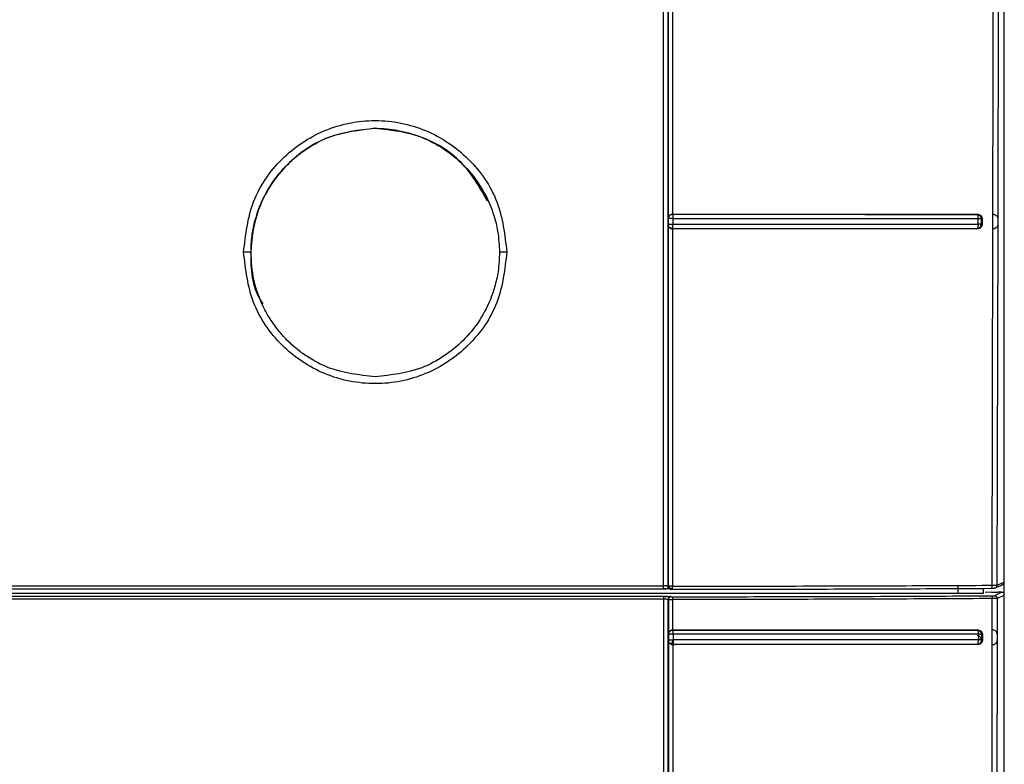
# Model space of a CAD drawing. Header units: inches. Extents: x 170 to 312, y 215 to 248.
# Tile 379 of 656: x 255.9621 to 256.0504, y 242.3039 to 242.3708. Entities that reach past the tile are written whole.
import ezdxf

# ---------------------------------------------------------------- set-up
doc = ezdxf.new("R2010")
doc.units = ezdxf.units.IN
doc.header["$LTSCALE"] = 0.25
doc.header["$MEASUREMENT"] = 0
doc.layers.add('MOTOR RH', color=7, linetype='Continuous')

msp = doc.modelspace()

# ---------------------------------------------------------------- linework, layer by layer
at = {"layer": 'MOTOR RH'}
for p, q in [((256.0494282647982, 242.3656480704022), (256.0494887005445, 242.3904862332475)), ((256.0499325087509, 242.3904414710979), (256.0498444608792, 242.3529532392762)), ((256.0504163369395, 242.3203030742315), (256.0504163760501, 242.3879141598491)), ((256.0202372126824, 242.3840397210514), (256.0202353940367, 242.3199325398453)), ((256.0202562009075, 242.3840209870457), (256.0202606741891, 242.3529522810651)), ((256.0206531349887, 242.3840670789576), (256.0206522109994, 242.3533327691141)), ((256.0504389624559, 242.3695190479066), (256.0504163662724, 242.3697484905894)), ((256.0504389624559, 241.9416975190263), (256.0504389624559, 242.3695190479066)), ((256.0494006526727, 242.3533277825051), (256.0494282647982, 242.3656480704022)), ((256.0206522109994, 242.3533327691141), (256.0206714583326, 242.353322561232)), ((256.0480273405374, 242.3533282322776), (256.0479669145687, 242.3533175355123)), ((256.0479669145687, 242.3533175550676), (256.048011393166, 242.3532856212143)), ((256.0480114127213, 242.3532857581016), (256.0480481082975, 242.3532054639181)), ((256.0493977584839, 242.3520155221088), (256.0494006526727, 242.3533277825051)), ((256.0494006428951, 242.3533277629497), (256.0494354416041, 242.3533269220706)), ((256.0494354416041, 242.3533269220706), (256.0494794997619, 242.3533256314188)), ((256.0202606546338, 242.3524002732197), (256.02025434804, 242.3199234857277)), ((256.0202832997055, 242.3524247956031), (256.0202606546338, 242.3524002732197)), ((256.0202606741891, 242.3529522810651), (256.0202833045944, 242.352928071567)), ((256.0202778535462, 242.3524248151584), (256.0203119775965, 242.3524327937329)), ((256.0202833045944, 242.352928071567), (256.0202832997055, 242.3524247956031)), ((256.0203119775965, 242.3524327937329), (256.0204003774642, 242.3524403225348)), ((256.0206758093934, 242.3529529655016), (256.020675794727, 242.3524468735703)), ((256.0480840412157, 242.3524417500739), (256.048084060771, 242.3529480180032)), ((256.0483515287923, 242.3529282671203), (256.048351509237, 242.3524241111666)), ((256.048351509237, 242.3524241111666), (256.048439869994, 242.3524062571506)), ((256.0484398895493, 242.3529442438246), (256.0483515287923, 242.3529282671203)), ((256.0484398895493, 242.3529442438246), (256.048439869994, 242.3524062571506)), ((256.0498432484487, 242.3523872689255), (256.049779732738, 242.3200073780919)), ((256.0498444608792, 242.3529532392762), (256.0498432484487, 242.3523872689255)), ((256.0206521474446, 242.3520205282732), (256.0206513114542, 242.3199346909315)), ((256.0206714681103, 242.3520296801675), (256.0206521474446, 242.3520205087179)), ((256.0480146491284, 242.3520622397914), (256.0479682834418, 242.3520256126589)), ((256.048018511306, 242.3520159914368), (256.0479682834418, 242.3520256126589)), ((256.0480528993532, 242.3521543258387), (256.0480146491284, 242.3520622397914)), ((256.0493346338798, 242.3200140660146), (256.0493977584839, 242.3520155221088)), ((256.0494326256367, 242.3520146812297), (256.0493977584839, 242.3520155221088)), ((255.9540815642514, 242.3196805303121), (256.0198422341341, 242.3196805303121)), ((255.9540906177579, 242.3199509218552), (256.0198421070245, 242.3199530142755)), ((256.02025434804, 242.3199234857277), (256.0202353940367, 242.3199325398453)), ((256.0462799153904, 242.3199996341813), (256.0462799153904, 242.3192800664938)), ((256.0484390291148, 242.3200091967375), (256.0493346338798, 242.3200140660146)), ((256.0485360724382, 242.3197357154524), (256.0485360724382, 242.3192800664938)), ((256.0496276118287, 242.3197691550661), (256.0502649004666, 242.320065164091)), ((256.0504163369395, 242.3203030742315), (256.049779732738, 242.3200073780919)), ((256.0485360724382, 242.3192800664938), (255.9539512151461, 242.3192800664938)), ((256.0198750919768, 242.319006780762), (255.9552076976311, 242.319006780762)), ((256.0198750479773, 242.3187573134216), (255.9552087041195, 242.3187574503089)), ((256.0202685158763, 242.3187337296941), (256.0202877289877, 242.3187241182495)), ((256.0202877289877, 242.3187241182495), (256.0202877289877, 242.3156190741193)), ((256.0205335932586, 242.3189955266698), (256.0205469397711, 242.3189862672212)), ((256.0206871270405, 242.3159991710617), (256.0206848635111, 242.3187344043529)), ((256.0493011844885, 242.3193842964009), (256.0487329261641, 242.3193671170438)), ((256.0493593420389, 242.31599921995), (256.0493634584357, 242.3188187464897)), ((256.0495465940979, 242.3190751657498), (256.0496546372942, 242.3191291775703)), ((256.0496546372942, 242.3191291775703), (256.0501765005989, 242.3193900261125)), ((256.0498088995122, 242.3188127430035), (256.0498032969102, 242.3156254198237)), ((256.0498088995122, 242.3188127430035), (256.0504389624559, 242.3191276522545)), ((256.0501765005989, 242.3193900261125), (256.0498694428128, 242.3193900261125)), ((256.0202877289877, 242.3156190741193), (256.0203107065, 242.3155960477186)), ((256.0203107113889, 242.3155960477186), (256.0203106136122, 242.3150893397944)), ((256.0203107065, 242.3155960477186), (256.0203304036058, 242.315717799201)), ((256.0206871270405, 242.3159992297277), (256.0207042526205, 242.3159888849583)), ((256.0206871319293, 242.3159992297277), (256.0209114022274, 242.3159992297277)), ((256.0207078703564, 242.3156144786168), (256.0207078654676, 242.3151083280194)), ((256.0480571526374, 242.3159992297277), (256.0479991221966, 242.3159883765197)), ((256.0481150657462, 242.3156130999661), (256.0481150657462, 242.3151079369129)), ((256.0484701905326, 242.3156147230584), (256.0483821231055, 242.3155982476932)), ((256.0483821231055, 242.3155982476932), (256.0483821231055, 242.3150931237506)), ((256.0484701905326, 242.3156147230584), (256.0484701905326, 242.3150767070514)), ((256.0493570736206, 242.3146868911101), (256.0493593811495, 242.31599921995)), ((256.0493943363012, 242.3159985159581), (256.0493593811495, 242.31599921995)), ((256.0494327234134, 242.315997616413), (256.0493943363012, 242.3159985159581)), ((256.0498032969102, 242.3156254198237), (256.0498024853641, 242.3150594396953)), ((256.0203106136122, 242.3150893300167), (256.0202877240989, 242.3150679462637)), ((256.0202904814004, 242.3150679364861), (256.0203111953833, 242.2754615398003)), ((256.0207042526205, 242.3146958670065), (256.0205823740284, 242.3147154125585)), ((256.0206900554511, 242.3146869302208), (256.0206848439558, 242.2758417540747)), ((256.0207042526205, 242.3146958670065), (256.0206900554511, 242.3146868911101)), ((256.0206900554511, 242.3146868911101), (256.0209114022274, 242.3146868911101)), ((256.0480500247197, 242.3146868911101), (256.0479996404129, 242.3146964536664)), ((256.0484704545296, 242.3150767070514), (256.0483823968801, 242.3150931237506)), ((256.0492982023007, 242.2758417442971), (256.0493570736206, 242.3146868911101)), ((256.0493570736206, 242.3146868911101), (256.0493908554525, 242.3146865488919)), ((256.0498024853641, 242.3150594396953), (256.0497430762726, 242.2754680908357))]:
    msp.add_line(p, q, dxfattribs=at)
at = {"layer": 'MOTOR RH', "flags": 128}
msp.add_lwpolyline([(256.0198421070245, 242.3199530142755), (256.0198423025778, 242.3279768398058), (256.0198425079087, 242.3359996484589), (256.0198427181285, 242.3440213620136), (256.0198429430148, 242.3520419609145), (256.0198431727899, 242.360061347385), (256.0198434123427, 242.3680795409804), (256.0198436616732, 242.376096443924), (256.0198439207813, 242.3841120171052)], dxfattribs=at)
at = {"layer": 'MOTOR RH'}
for points, knots in [([(255.9821633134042, 242.3499286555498), (255.9823406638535, 242.3514732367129), (255.9826953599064, 242.3545623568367), (255.9854235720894, 242.3584932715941), (255.9893270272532, 242.3611245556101), (255.9939746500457, 242.3620491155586), (255.9986221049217, 242.3611243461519), (256.0025261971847, 242.3584938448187), (256.0052534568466, 242.3545622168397), (256.005608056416, 242.3514731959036), (256.0057853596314, 242.3499286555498)], [0, 0, 0, 0, 0.1250065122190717, 0.2500096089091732, 0.3750011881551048, 0.4999956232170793, 0.6249900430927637, 0.7499921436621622, 0.8749936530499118, 0.9999999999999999, 0.9999999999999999, 0.9999999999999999, 0.9999999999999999]), ([(255.9939752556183, 242.3610429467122), (255.9925147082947, 242.3608749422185), (255.9895936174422, 242.3605389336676), (255.9858891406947, 242.35796433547), (255.9833752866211, 242.3542583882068), (255.9826267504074, 242.3499434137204), (255.9829150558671, 242.3467021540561), (255.9838169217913, 242.3453950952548), (255.9838933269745, 242.3452843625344)], [0, 0, 0, 0, 0.1963649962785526, 0.3927294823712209, 0.5890941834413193, 0.7854597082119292, 0.9818243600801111, 1, 1, 1, 1]), ([(255.9828197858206, 242.3498894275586), (255.9828387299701, 242.3503865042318), (255.9828732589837, 242.3512925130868), (255.9831122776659, 242.3524989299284), (255.9833830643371, 242.3534222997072), (255.9838512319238, 242.3546609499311), (255.984661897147, 242.3561584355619), (255.9860877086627, 242.3578793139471), (255.9878009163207, 242.3592636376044), (255.9903964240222, 242.3606603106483), (255.9925590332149, 242.3608919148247), (255.9939749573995, 242.3610435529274)], [0, 0, 0, 0, 0.08532871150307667, 0.1555264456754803, 0.2105822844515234, 0.2504881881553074, 0.3828740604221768, 0.5007020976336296, 0.6318578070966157, 0.7589664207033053, 1, 1, 1, 1]), ([(255.9939749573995, 242.3610435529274), (255.9943197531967, 242.3610343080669), (255.9950152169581, 242.3610156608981), (255.9960580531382, 242.3608632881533), (255.9970994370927, 242.3606154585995), (255.9984814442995, 242.3601392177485), (256.0001499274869, 242.3592707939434), (256.0018619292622, 242.3578775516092), (256.0032874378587, 242.3561589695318), (256.0041459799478, 242.35457504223), (256.0046847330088, 242.3530824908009), (256.0050426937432, 242.3516620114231), (256.0050980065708, 242.350532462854), (256.0051294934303, 242.3498894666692)], [0, 0, 0, 0, 0.05902039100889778, 0.1190459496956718, 0.1800765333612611, 0.2421136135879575, 0.3690597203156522, 0.5000421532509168, 0.6176874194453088, 0.7499271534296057, 0.8064527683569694, 0.889823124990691, 1, 1, 1, 1]), ([(256.0040571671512, 242.3544918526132), (256.0034057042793, 242.3556487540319), (256.0020363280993, 242.3580805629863), (255.9983336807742, 242.3605293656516), (255.9954280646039, 242.3608717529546), (255.9939752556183, 242.3610429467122)], [0, 0, 0, 0, 0.3121093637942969, 0.6560544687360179, 1, 1, 1, 1]), ([(256.0206714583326, 242.353322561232), (256.0206362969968, 242.3533198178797), (256.0205721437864, 242.3533148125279), (256.0204755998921, 242.3532750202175), (256.0203991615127, 242.3532186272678), (256.020347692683, 242.3531554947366), (256.0203219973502, 242.353111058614), (256.020305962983, 242.3530760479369), (256.0202941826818, 242.3530427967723), (256.020281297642, 242.3529927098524), (256.0202792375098, 242.3529539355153), (256.0202778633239, 242.352928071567)], [0, 0, 0, 0, 0.1702629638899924, 0.3106513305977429, 0.5009898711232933, 0.6251066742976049, 0.7035271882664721, 0.7495856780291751, 0.8120352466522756, 0.8746204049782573, 1, 1, 1, 1]), ([(256.0203352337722, 242.3531715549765), (256.0203554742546, 242.3531950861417), (256.0203934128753, 242.3532391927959), (256.0204715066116, 242.3532888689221), (256.0205578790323, 242.3533237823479), (256.020620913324, 242.3533297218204), (256.0206522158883, 242.3533326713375)], [0, 0, 0, 0, 0.2828917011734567, 0.5302502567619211, 0.7667242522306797, 1, 1, 1, 1]), ([(256.0206522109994, 242.3533327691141), (256.0237438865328, 242.3533328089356), (256.0299285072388, 242.3533328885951), (256.0391159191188, 242.3533302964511), (256.0450581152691, 242.3533289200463), (256.0480273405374, 242.3533282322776)], [0, 0, 0, 0, 0.3333821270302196, 0.666901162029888, 1, 1, 1, 1]), ([(256.0206714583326, 242.353322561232), (256.0237506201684, 242.3533225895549), (256.0299166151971, 242.3533226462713), (256.0390766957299, 242.3533198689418), (256.0450059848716, 242.3533183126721), (256.0479669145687, 242.3533175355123)], [0, 0, 0, 0, 0.3330587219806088, 0.6669472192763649, 1, 1, 1, 1]), ([(256.0206714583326, 242.353322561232), (256.0206719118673, 242.3533159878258), (256.0206728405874, 242.3533025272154), (256.0206734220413, 242.3532224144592), (256.0206754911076, 242.3531289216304), (256.0206758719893, 242.3530390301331), (256.0206758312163, 242.352982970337), (256.0206758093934, 242.3529529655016)], [0, 0, 0, 0, 0.2438424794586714, 0.4993253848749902, 0.7083170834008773, 0.8438828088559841, 1, 1, 1, 1]), ([(256.0479669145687, 242.3533175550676), (256.0480168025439, 242.3533109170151), (256.0481165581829, 242.3532976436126), (256.0482432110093, 242.3532083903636), (256.0483310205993, 242.3530799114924), (256.0483446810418, 242.352978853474), (256.0483515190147, 242.3529282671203)], [0, 0, 0, 0, 0.250111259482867, 0.5001206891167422, 0.7497766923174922, 0.9999999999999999, 0.9999999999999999, 0.9999999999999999, 0.9999999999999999]), ([(256.0480273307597, 242.3533282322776), (256.0480837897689, 242.3533220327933), (256.0481922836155, 242.3533101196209), (256.048309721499, 242.3532334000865), (256.0483768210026, 242.353152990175), (256.048412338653, 242.3530868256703), (256.048435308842, 242.3530162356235), (256.0484383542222, 242.3529683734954), (256.0484398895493, 242.3529442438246)], [0, 0, 0, 0, 0.2775421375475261, 0.5333358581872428, 0.6536201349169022, 0.7748671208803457, 0.8864993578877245, 1, 1, 1, 1]), ([(256.0480481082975, 242.3532054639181), (256.0480534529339, 242.3531869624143), (256.0480640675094, 242.3531502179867), (256.0480788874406, 242.3530653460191), (256.0480820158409, 242.3529943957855), (256.048084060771, 242.3529480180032)], [0, 0, 0, 0, 0.2599404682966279, 0.5162479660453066, 1, 1, 1, 1]), ([(256.0494794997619, 242.3533256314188), (256.0495341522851, 242.353312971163), (256.0496535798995, 242.3532853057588), (256.0497225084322, 242.3532122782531), (256.049759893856, 242.3531726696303)], [0, 0, 0, 0, 0.4576204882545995, 1, 1, 1, 1]), ([(256.0202552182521, 242.3524002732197), (256.0202597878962, 242.3523622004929), (256.0202686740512, 242.3522881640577), (256.0203115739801, 242.3522192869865), (256.020332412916, 242.3521858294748)], [0, 0, 0, 0, 0.5142431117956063, 1, 1, 1, 1]), ([(256.0202552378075, 242.3529523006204), (256.0202597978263, 242.352990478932), (256.0202688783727, 242.35306650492), (256.0203131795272, 242.3531366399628), (256.0203352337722, 242.3531715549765)], [0, 0, 0, 0, 0.5021744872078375, 1, 1, 1, 1]), ([(256.020397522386, 242.3521408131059), (256.0203714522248, 242.3521710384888), (256.0203259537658, 242.3522237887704), (256.0202858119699, 242.3523231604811), (256.020280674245, 242.3523887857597), (256.0202778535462, 242.3524248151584)], [0, 0, 0, 0, 0.3770085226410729, 0.6579670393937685, 1, 1, 1, 1]), ([(256.0204003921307, 242.3529464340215), (256.0203666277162, 242.3529437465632), (256.0202989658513, 242.3529383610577), (256.020284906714, 242.3529315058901), (256.0202778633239, 242.352928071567)], [0, 0, 0, 0, 0.4990169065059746, 1, 1, 1, 1]), ([(256.0204003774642, 242.3524403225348), (256.0204337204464, 242.3524421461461), (256.020488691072, 242.3524451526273), (256.020585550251, 242.3524468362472), (256.0206443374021, 242.3524468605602), (256.020675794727, 242.3524468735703)], [0, 0, 0, 0, 0.4174939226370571, 0.6882978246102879, 1, 1, 1, 1]), ([(256.0206758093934, 242.3529529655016), (256.0206449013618, 242.3529527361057), (256.0205898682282, 242.3529523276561), (256.0204927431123, 242.3529506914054), (256.0204369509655, 242.3529481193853), (256.0204003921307, 242.3529464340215)], [0, 0, 0, 0, 0.3063527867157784, 0.5454748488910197, 1, 1, 1, 1]), ([(256.0206739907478, 242.352161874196), (256.0206744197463, 242.3522044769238), (256.0206752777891, 242.3522896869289), (256.0206756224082, 242.3523944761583), (256.020675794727, 242.3524468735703)], [0, 0, 0, 0, 0.4999733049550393, 1, 1, 1, 1]), ([(256.020675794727, 242.3524468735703), (256.0237533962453, 242.3524467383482), (256.0299254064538, 242.3524464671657), (256.039124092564, 242.3524447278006), (256.0450919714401, 242.3524427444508), (256.0480840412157, 242.3524417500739)], [0, 0, 0, 0, 0.3315192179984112, 0.6648489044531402, 1, 1, 1, 1]), ([(256.0206758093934, 242.3529529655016), (256.0237433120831, 242.3529528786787), (256.0299052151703, 242.3529527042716), (256.0391044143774, 242.3529514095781), (256.0450821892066, 242.3529491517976), (256.048084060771, 242.3529480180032)], [0, 0, 0, 0, 0.3304321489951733, 0.6637617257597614, 1, 1, 1, 1]), ([(256.0479682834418, 242.3520256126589), (256.0480190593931, 242.3520324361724), (256.0481205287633, 242.3520460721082), (256.0482390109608, 242.3521326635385), (256.0483078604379, 242.3522307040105), (256.048345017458, 242.3523270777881), (256.0483492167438, 242.3523898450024), (256.048351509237, 242.3524241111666)], [0, 0, 0, 0, 0.250881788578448, 0.5013557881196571, 0.6941827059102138, 0.8330468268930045, 1, 1, 1, 1]), ([(256.048439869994, 242.3524062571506), (256.0484381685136, 242.3523811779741), (256.0484347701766, 242.3523310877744), (256.0484020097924, 242.3522342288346), (256.0483262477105, 242.3521261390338), (256.0481873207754, 242.3520342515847), (256.0480764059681, 242.3520222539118), (256.048018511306, 242.3520159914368)], [0, 0, 0, 0, 0.1149061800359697, 0.2295000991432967, 0.4689168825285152, 0.7227883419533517, 1, 1, 1, 1]), ([(256.0480840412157, 242.3524417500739), (256.0480841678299, 242.3524156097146), (256.0480844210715, 242.3523633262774), (256.0480785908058, 242.3522870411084), (256.0480685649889, 242.3522152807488), (256.0480581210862, 242.3521746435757), (256.0480528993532, 242.3521543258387)], [0, 0, 0, 0, 0.250004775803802, 0.5000355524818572, 0.7500282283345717, 1, 1, 1, 1]), ([(256.048351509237, 242.3524241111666), (256.0483425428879, 242.352426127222), (256.0483246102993, 242.3524301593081), (256.0482635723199, 242.3524353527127), (256.0481832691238, 242.3524395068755), (256.0481171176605, 242.3524410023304), (256.0480840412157, 242.3524417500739)], [0, 0, 0, 0, 0.2499984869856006, 0.4999939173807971, 0.7499915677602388, 1, 1, 1, 1]), ([(256.048084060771, 242.3529480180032), (256.0481171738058, 242.3529471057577), (256.0481833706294, 242.3529452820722), (256.0482631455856, 242.3529405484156), (256.0483247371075, 242.3529348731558), (256.0483425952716, 242.3529304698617), (256.0483515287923, 242.3529282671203)], [0, 0, 0, 0, 0.2501120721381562, 0.5000032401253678, 0.749877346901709, 1, 1, 1, 1]), ([(256.049843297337, 242.3523872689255), (256.0498374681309, 242.3523451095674), (256.0498267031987, 242.3522672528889), (256.0497757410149, 242.3521957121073), (256.0497523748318, 242.3521629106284)], [0, 0, 0, 0, 0.5414995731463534, 1, 1, 1, 1]), ([(256.049759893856, 242.3531726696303), (256.0497818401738, 242.3531404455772), (256.0498293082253, 242.353070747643), (256.0498391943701, 242.3529943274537), (256.0498445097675, 242.3529532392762)], [0, 0, 0, 0, 0.4623387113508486, 1, 1, 1, 1]), ([(256.020332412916, 242.3521858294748), (256.020353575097, 242.3521608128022), (256.0203928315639, 242.3521144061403), (256.0204745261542, 242.3520631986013), (256.0205612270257, 242.3520292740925), (256.0206224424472, 242.352023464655), (256.0206521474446, 242.3520206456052)], [0, 0, 0, 0, 0.3018538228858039, 0.5599477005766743, 0.7864630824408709, 1, 1, 1, 1]), ([(256.0206714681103, 242.3520296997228), (256.0206208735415, 242.3520349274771), (256.0205645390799, 242.3520407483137), (256.0205037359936, 242.3520671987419), (256.0204584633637, 242.3520896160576), (256.0204240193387, 242.3521185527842), (256.020397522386, 242.3521408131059)], [0, 0, 0, 0, 0.499092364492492, 0.5557137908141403, 0.6582213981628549, 1, 1, 1, 1]), ([(256.048018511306, 242.3520159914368), (256.045050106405, 242.3520170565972), (256.0391089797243, 242.352019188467), (256.0299245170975, 242.3520196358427), (256.0237420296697, 242.352020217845), (256.0206521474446, 242.3520205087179)], [0, 0, 0, 0, 0.3331082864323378, 0.666701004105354, 1, 1, 1, 1]), ([(256.0206714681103, 242.3520296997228), (256.0206713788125, 242.3520321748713), (256.0206711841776, 242.352037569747), (256.020673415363, 242.3520730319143), (256.0206737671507, 242.3521273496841), (256.0206739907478, 242.352161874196)], [0, 0, 0, 0, 0.236006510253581, 0.5144038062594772, 0.9999999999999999, 0.9999999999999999, 0.9999999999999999, 0.9999999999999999]), ([(256.0479682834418, 242.3520256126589), (256.0450071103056, 242.3520265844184), (256.0390772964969, 242.3520285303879), (256.0299169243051, 242.3520288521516), (256.0237506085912, 242.3520294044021), (256.0206714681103, 242.3520296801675)], [0, 0, 0, 0, 0.333063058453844, 0.6669660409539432, 1, 1, 1, 1]), ([(256.0497523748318, 242.3521629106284), (256.0497111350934, 242.3521235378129), (256.0496506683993, 242.352065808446), (256.049530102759, 242.3520212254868), (256.0494638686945, 242.3520167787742), (256.0494326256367, 242.3520146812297)], [0, 0, 0, 0, 0.5312057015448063, 0.7788665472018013, 0.9999999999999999, 0.9999999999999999, 0.9999999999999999, 0.9999999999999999]), ([(256.0057853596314, 242.3499286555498), (256.0056079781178, 242.3483841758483), (256.005253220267, 242.3452952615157), (256.0025255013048, 242.3413632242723), (255.9986210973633, 242.3387328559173), (255.9939740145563, 242.337808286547), (255.9893269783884, 242.3387328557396), (255.9854227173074, 242.3413632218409), (255.9826951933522, 242.3452952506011), (255.9823406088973, 242.3483841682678), (255.9821633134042, 242.3499286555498)], [0, 0, 0, 0, 0.1250056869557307, 0.2500077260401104, 0.3750053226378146, 0.4999998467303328, 0.6249944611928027, 0.7499921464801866, 0.8749937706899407, 0.9999999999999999, 0.9999999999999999, 0.9999999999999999, 0.9999999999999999]), ([(255.9828197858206, 242.3498894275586), (255.9828095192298, 242.3498945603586), (255.982788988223, 242.3499048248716), (255.982638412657, 242.3499178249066), (255.9824207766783, 242.3499268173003), (255.9822491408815, 242.3499280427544), (255.9821633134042, 242.3499286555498)], [0, 0, 0, 0, 0.2500260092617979, 0.4999990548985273, 0.7499716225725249, 1, 1, 1, 1]), ([(255.9939743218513, 242.3387352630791), (255.9925444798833, 242.3388892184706), (255.9903715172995, 242.3391231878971), (255.9881169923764, 242.340349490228), (255.9869122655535, 242.3412299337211), (255.9860094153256, 242.3420465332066), (255.9851303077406, 242.3430426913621), (255.984308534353, 242.3442535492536), (255.9835813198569, 242.3457250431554), (255.9829625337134, 242.3476113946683), (255.98287108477, 242.3490707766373), (255.9828197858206, 242.3498894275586)], [0, 0, 0, 0, 0.2434001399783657, 0.3699005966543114, 0.4342987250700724, 0.4994102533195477, 0.5783425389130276, 0.6618137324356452, 0.7498249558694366, 0.8596624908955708, 1, 1, 1, 1]), ([(256.0051294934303, 242.3498894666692), (256.0051048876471, 242.349323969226), (256.0050591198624, 242.3482721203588), (256.0047317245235, 242.3468446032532), (256.0041870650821, 242.3452843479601), (256.0032944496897, 242.3436315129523), (256.0018782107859, 242.3419155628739), (256.0001682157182, 242.3405298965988), (255.9975775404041, 242.3391247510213), (255.995404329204, 242.3388898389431), (255.9939743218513, 242.3387352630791)], [0, 0, 0, 0, 0.09707175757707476, 0.1805575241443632, 0.2504475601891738, 0.3806522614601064, 0.5006767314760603, 0.6300391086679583, 0.7565598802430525, 0.9999999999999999, 0.9999999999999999, 0.9999999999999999, 0.9999999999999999]), ([(256.0057853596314, 242.3499286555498), (256.0056995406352, 242.3499280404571), (256.0055279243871, 242.3499268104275), (256.0053104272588, 242.349917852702), (256.005160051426, 242.3499048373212), (256.0051396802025, 242.349894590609), (256.0051294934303, 242.3498894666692)], [0, 0, 0, 0, 0.2500301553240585, 0.4999969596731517, 0.7499699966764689, 1, 1, 1, 1]), ([(256.0198366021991, 242.3196853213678), (256.0199106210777, 242.3196893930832), (256.0200527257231, 242.3196972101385), (256.0202046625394, 242.3197197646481), (256.0202872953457, 242.3197475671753), (256.0202839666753, 242.3197715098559), (256.0202823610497, 242.3197830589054)], [0, 0, 0, 0, 0.2805822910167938, 0.5386740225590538, 0.7774736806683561, 1, 1, 1, 1]), ([(256.0202353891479, 242.3199325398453), (256.020230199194, 242.3199351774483), (256.020221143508, 242.3199397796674), (256.0201760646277, 242.3199452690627), (256.0201389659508, 242.3199484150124), (256.0200827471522, 242.3199510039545), (256.0199932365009, 242.3199521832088), (256.0198924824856, 242.3199527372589), (256.0198421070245, 242.3199530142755)], [0, 0, 0, 0, 0.2037404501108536, 0.3554963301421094, 0.4844169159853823, 0.5011623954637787, 0.7505888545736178, 1, 1, 1, 1]), ([(256.0198422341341, 242.3196805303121), (256.0198422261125, 242.3196812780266), (256.019842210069, 242.3196827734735), (256.0198421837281, 242.3196986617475), (256.0198421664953, 242.3197237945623), (256.0198421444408, 242.3197581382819), (256.0198421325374, 242.3198000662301), (256.0198421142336, 242.319847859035), (256.0198421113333, 242.3198996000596), (256.01984211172, 242.3199352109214), (256.0198421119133, 242.3199530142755)], [0, 0, 0, 0, 0.1250009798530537, 0.2500049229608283, 0.3750063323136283, 0.4999783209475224, 0.625008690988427, 0.7499792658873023, 0.875004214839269, 1, 1, 1, 1]), ([(256.0202985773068, 242.3196774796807), (256.0202320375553, 242.3196783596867), (256.0200985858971, 242.3196801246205), (256.0199278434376, 242.3196803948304), (256.0198422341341, 242.3196805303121)], [0, 0, 0, 0, 0.498605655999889, 1, 1, 1, 1]), ([(256.0202353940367, 242.3199325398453), (256.0202393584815, 242.3198980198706), (256.0202472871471, 242.3198289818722), (256.0203079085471, 242.319742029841), (256.020380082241, 242.3196938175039), (256.0204463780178, 242.3196728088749), (256.0204819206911, 242.3196709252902), (256.0204999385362, 242.3196699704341)], [0, 0, 0, 0, 0.2495717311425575, 0.4991293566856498, 0.7418967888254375, 0.8691583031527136, 1, 1, 1, 1]), ([(256.0206513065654, 242.3199346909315), (256.0206005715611, 242.3199345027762), (256.0204991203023, 242.3199341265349), (256.0203691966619, 242.3199315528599), (256.0202773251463, 242.3199278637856), (256.0202620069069, 242.3199249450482), (256.02025434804, 242.3199234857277)], [0, 0, 0, 0, 0.2501112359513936, 0.500130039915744, 0.7500732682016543, 0.9999999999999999, 0.9999999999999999, 0.9999999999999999, 0.9999999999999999]), ([(256.0205138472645, 242.3196611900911), (256.0204927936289, 242.319662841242), (256.0204518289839, 242.3196660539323), (256.0203956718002, 242.3196883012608), (256.0203484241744, 242.3197194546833), (256.0203007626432, 242.3197682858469), (256.02026213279, 242.3198372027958), (256.0202568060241, 242.319896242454), (256.02025434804, 242.3199234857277)], [0, 0, 0, 0, 0.1545949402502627, 0.3007996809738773, 0.4385993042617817, 0.5679989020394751, 0.8006573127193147, 1, 1, 1, 1]), ([(256.0202836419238, 242.3199302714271), (256.0202920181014, 242.3199154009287), (256.0203087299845, 242.319885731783), (256.020350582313, 242.319841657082), (256.0204011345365, 242.319799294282), (256.020457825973, 242.3197602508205), (256.0205157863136, 242.3197259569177), (256.02056988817, 242.3196979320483), (256.020616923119, 242.3196760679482), (256.0206388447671, 242.3196678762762), (256.0206494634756, 242.3196639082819)], [0, 0, 0, 0, 0.1369880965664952, 0.2733142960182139, 0.4074046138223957, 0.5378866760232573, 0.6632626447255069, 0.782359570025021, 0.8945763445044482, 0.9999999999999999, 0.9999999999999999, 0.9999999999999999, 0.9999999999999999]), ([(256.0205138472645, 242.3196611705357), (256.0205177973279, 242.3196608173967), (256.02052314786, 242.3196603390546), (256.020541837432, 242.3196598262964), (256.0205635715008, 242.3196594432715), (256.0205988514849, 242.3196590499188), (256.0206320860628, 242.3196589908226), (256.0206489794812, 242.3196589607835)], [0, 0, 0, 0, 0.3044365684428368, 0.4123725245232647, 0.5282349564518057, 0.7601978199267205, 1, 1, 1, 1]), ([(256.0206489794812, 242.3196589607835), (256.0206491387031, 242.3196597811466), (256.02064945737, 242.3196614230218), (256.0206499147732, 242.3196777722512), (256.0206503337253, 242.3197031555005), (256.0206506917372, 242.3197377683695), (256.0206509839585, 242.3197803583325), (256.0206511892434, 242.319828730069), (256.0206513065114, 242.3198809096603), (256.0206513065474, 242.3199167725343), (256.0206513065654, 242.3199346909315)], [0, 0, 0, 0, 0.1249334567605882, 0.2500418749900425, 0.3751667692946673, 0.5000088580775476, 0.6248334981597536, 0.749964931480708, 0.8750733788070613, 1, 1, 1, 1]), ([(256.0206489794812, 242.3196589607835), (256.0238807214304, 242.3196611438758), (256.0303533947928, 242.3196655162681), (256.0399592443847, 242.3196924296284), (256.0461561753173, 242.3197235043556), (256.0492503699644, 242.3197390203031)], [0, 0, 0, 0, 0.3330085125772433, 0.6669639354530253, 1, 1, 1, 1]), ([(256.0206513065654, 242.3199346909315), (256.0237751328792, 242.3199367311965), (256.0300383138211, 242.3199408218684), (256.0393671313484, 242.3199657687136), (256.0454100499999, 242.3199946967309), (256.0484390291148, 242.3200091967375)], [0, 0, 0, 0, 0.3316797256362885, 0.6650082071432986, 1, 1, 1, 1]), ([(256.0493346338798, 242.3200140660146), (256.0493346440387, 242.3199961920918), (256.049334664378, 242.3199604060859), (256.0493302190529, 242.3199083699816), (256.0493228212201, 242.3198601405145), (256.0493123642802, 242.3198176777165), (256.0492992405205, 242.3197831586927), (256.049284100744, 242.3197578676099), (256.0492676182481, 242.3197415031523), (256.0492561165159, 242.3197398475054), (256.0492503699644, 242.3197390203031)], [0, 0, 0, 0, 0.1248906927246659, 0.2500480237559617, 0.3751411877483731, 0.4999846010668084, 0.6248334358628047, 0.7499421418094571, 0.875064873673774, 1, 1, 1, 1]), ([(256.0492503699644, 242.3197390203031), (256.0492871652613, 242.3197392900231), (256.0493599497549, 242.3197398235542), (256.0494438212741, 242.3197412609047), (256.0495024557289, 242.3197429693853), (256.0495123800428, 242.3197442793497), (256.0495174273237, 242.3197449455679)], [0, 0, 0, 0, 0.2527556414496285, 0.499973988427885, 0.7456981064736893, 0.9999999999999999, 0.9999999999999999, 0.9999999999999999, 0.9999999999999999]), ([(256.0493346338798, 242.3200140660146), (256.0493955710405, 242.3200137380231), (256.0495173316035, 242.3200130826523), (256.0496564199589, 242.3200114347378), (256.0497556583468, 242.3200095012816), (256.0497717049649, 242.3200080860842), (256.049779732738, 242.3200073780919)], [0, 0, 0, 0, 0.2503099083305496, 0.5001525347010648, 0.7499372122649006, 1, 1, 1, 1]), ([(256.049779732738, 242.3200073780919), (256.0497758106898, 242.3199729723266), (256.0497679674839, 242.319904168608), (256.0497073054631, 242.3198174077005), (256.0496205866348, 242.3197567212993), (256.0495518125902, 242.3197488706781), (256.0495174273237, 242.3197449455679)], [0, 0, 0, 0, 0.2500189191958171, 0.4999810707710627, 0.750003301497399, 0.9999999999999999, 0.9999999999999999, 0.9999999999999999, 0.9999999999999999]), ([(256.0501535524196, 242.3200404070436), (256.0501830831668, 242.3200432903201), (256.0502386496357, 242.3200487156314), (256.0503083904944, 242.3200869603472), (256.0503575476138, 242.3201336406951), (256.0503949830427, 242.3201917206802), (256.0504116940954, 242.3202446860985), (256.0504160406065, 242.3202849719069), (256.0504162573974, 242.3202982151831), (256.0504163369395, 242.3203030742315)], [0, 0, 0, 0, 0.2143495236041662, 0.4033303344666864, 0.5668427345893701, 0.704826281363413, 0.9034251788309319, 0.9645660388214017, 1, 1, 1, 1]), ([(256.0202099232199, 242.3190052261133), (256.0201507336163, 242.319005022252), (256.0200365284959, 242.3190046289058), (256.0199240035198, 242.3189934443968), (256.0198697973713, 242.3189880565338)], [0, 0, 0, 0, 0.5182745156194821, 1, 1, 1, 1]), ([(256.0198750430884, 242.1716362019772), (256.0198750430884, 242.1961674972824), (256.0198750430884, 242.2452300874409), (256.0198750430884, 242.2942482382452), (256.0198750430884, 242.3187573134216)], [0, 0, 0, 0, 0.5000000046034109, 1, 1, 1, 1]), ([(256.0198750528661, 242.3187573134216), (256.0198750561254, 242.3187900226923), (256.0198750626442, 242.3188554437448), (256.0198750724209, 242.3189369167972), (256.0198750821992, 242.3189942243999), (256.0198750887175, 242.3190025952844), (256.0198750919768, 242.319006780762)], [0, 0, 0, 0, 0.2499944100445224, 0.5000080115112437, 0.7500019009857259, 1, 1, 1, 1]), ([(256.0202685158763, 242.3187337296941), (256.020261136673, 242.3187368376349), (256.0202463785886, 242.3187430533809), (256.0201549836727, 242.3187508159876), (256.0200267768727, 242.3187562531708), (256.0199256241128, 242.3187569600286), (256.0198750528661, 242.3187573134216)], [0, 0, 0, 0, 0.2500914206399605, 0.5001719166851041, 0.7501113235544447, 1, 1, 1, 1]), ([(256.0198750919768, 242.319006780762), (256.0199611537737, 242.3190066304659), (256.0201313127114, 242.3190063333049), (256.0202650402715, 242.319004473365), (256.0203311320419, 242.3190035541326)], [0, 0, 0, 0, 0.5057730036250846, 1, 1, 1, 1]), ([(256.0202685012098, 242.1726963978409), (256.0202825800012, 242.1970474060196), (256.0203107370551, 242.2457485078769), (256.0202825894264, 242.2944056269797), (256.0202685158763, 242.3187337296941)], [0, 0, 0, 0, 0.5000093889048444, 1, 1, 1, 1]), ([(256.0205335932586, 242.3189955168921), (256.0205155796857, 242.3189946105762), (256.0204800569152, 242.3189928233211), (256.0204138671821, 242.318972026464), (256.0203554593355, 242.3189334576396), (256.0203095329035, 242.3188775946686), (256.020276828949, 242.3188157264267), (256.0202715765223, 242.3187639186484), (256.0202685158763, 242.3187337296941)], [0, 0, 0, 0, 0.1307654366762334, 0.2578694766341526, 0.500278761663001, 0.6254115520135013, 0.7817232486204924, 1, 1, 1, 1]), ([(256.0205469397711, 242.3189862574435), (256.020525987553, 242.3189845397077), (256.0204852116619, 242.3189811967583), (256.0204292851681, 242.3189589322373), (256.020382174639, 242.3189278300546), (256.0203345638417, 242.3188791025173), (256.0202958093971, 242.3188103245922), (256.0202902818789, 242.3187513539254), (256.0202877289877, 242.3187241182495)], [0, 0, 0, 0, 0.1543483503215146, 0.300383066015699, 0.4380914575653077, 0.5674609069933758, 0.800231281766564, 0.9999999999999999, 0.9999999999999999, 0.9999999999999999, 0.9999999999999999]), ([(256.0202877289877, 242.3187241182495), (256.020295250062, 242.3187252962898), (256.0203102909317, 242.31872765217), (256.020402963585, 242.3187312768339), (256.0205325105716, 242.3187338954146), (256.0206340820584, 242.3187342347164), (256.0206848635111, 242.3187344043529)], [0, 0, 0, 0, 0.2500494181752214, 0.5000563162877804, 0.7500492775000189, 1, 1, 1, 1]), ([(256.0203311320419, 242.3190035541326), (256.0203857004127, 242.319002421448), (256.0204980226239, 242.3190000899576), (256.0205215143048, 242.3189970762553), (256.0205335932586, 242.3189955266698)], [0, 0, 0, 0, 0.4858199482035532, 0.9999999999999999, 0.9999999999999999, 0.9999999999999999, 0.9999999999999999]), ([(256.0205469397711, 242.3189862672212), (256.0205477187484, 242.3189860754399), (256.020549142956, 242.3189857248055), (256.0205613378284, 242.3189850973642), (256.0205831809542, 242.3189846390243), (256.020607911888, 242.3189842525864), (256.0206308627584, 242.3189840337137), (256.020655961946, 242.3189839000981), (256.0206734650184, 242.3189838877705), (256.0206824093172, 242.318983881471)], [0, 0, 0, 0, 0.1580717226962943, 0.2890032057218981, 0.509679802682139, 0.63500735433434, 0.7548927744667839, 0.8747470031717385, 1, 1, 1, 1]), ([(256.0206824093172, 242.318983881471), (256.023916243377, 242.3189862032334), (256.030386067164, 242.3189908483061), (256.0399904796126, 242.3190193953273), (256.0461839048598, 242.3190523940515), (256.0492796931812, 242.3190688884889)], [0, 0, 0, 0, 0.3332515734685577, 0.6667252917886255, 1, 1, 1, 1]), ([(256.0206848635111, 242.3187344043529), (256.0206848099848, 242.3187671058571), (256.0206847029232, 242.3188325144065), (256.0206841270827, 242.3189139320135), (256.020683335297, 242.3189712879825), (256.020682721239, 242.3189796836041), (256.020682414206, 242.318983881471)], [0, 0, 0, 0, 0.24997733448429, 0.4999970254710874, 0.7499951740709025, 1, 1, 1, 1]), ([(256.0493634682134, 242.3188187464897), (256.0462422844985, 242.3188023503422), (256.0400157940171, 242.3187696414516), (256.0303832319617, 242.3187414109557), (256.0239121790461, 242.3187367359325), (256.0206848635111, 242.3187344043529)], [0, 0, 0, 0, 0.3350320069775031, 0.6683597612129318, 1, 1, 1, 1]), ([(256.0492796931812, 242.3190688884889), (256.0493160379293, 242.319069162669), (256.0493891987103, 242.3190697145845), (256.049472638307, 242.3190712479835), (256.0495327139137, 242.3190730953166), (256.0495419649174, 242.3190744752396), (256.0495465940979, 242.3190751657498)], [0, 0, 0, 0, 0.2483469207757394, 0.4999141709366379, 0.7497582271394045, 1, 1, 1, 1]), ([(256.0492796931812, 242.3190688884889), (256.0492902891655, 242.3190647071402), (256.0493114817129, 242.3190563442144), (256.0493385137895, 242.3189987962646), (256.0493581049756, 242.3189171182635), (256.0493616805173, 242.3188515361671), (256.0493634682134, 242.3188187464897)], [0, 0, 0, 0, 0.2499977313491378, 0.5000091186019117, 0.7500150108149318, 1, 1, 1, 1]), ([(256.0493011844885, 242.3193814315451), (256.0493115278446, 242.3193818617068), (256.0493416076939, 242.3193831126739), (256.0494162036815, 242.3193867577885), (256.0495378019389, 242.3193892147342), (256.0496977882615, 242.3193897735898), (256.0498123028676, 242.3193899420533), (256.0498694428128, 242.3193900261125)], [0, 0, 0, 0, 0.0864230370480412, 0.2513296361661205, 0.5002811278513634, 0.7506526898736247, 1, 1, 1, 1]), ([(256.0498088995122, 242.3188127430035), (256.0497974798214, 242.3188135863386), (256.0497760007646, 242.3188151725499), (256.0496556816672, 242.318817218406), (256.0495156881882, 242.318818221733), (256.0494112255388, 242.31881858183), (256.0493634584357, 242.3188187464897)], [0, 0, 0, 0, 0.3045442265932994, 0.5728108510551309, 0.8046613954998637, 1, 1, 1, 1]), ([(256.0495466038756, 242.3190751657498), (256.0495809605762, 242.3190712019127), (256.0496496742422, 242.3190632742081), (256.0497363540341, 242.3190025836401), (256.0497970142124, 242.3189158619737), (256.0498049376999, 242.3188471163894), (256.0498088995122, 242.3188127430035)], [0, 0, 0, 0, 0.2499983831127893, 0.4999986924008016, 0.7499950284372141, 1, 1, 1, 1]), ([(256.0504389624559, 242.3191276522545), (256.0504355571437, 242.3191596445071), (256.050428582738, 242.3192251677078), (256.0503817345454, 242.3192970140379), (256.0503303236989, 242.3193424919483), (256.0502838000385, 242.3193689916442), (256.0502317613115, 242.3193866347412), (256.050195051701, 242.3193888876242), (256.0501765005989, 242.3193900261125)], [0, 0, 0, 0, 0.2324898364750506, 0.4761614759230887, 0.6028328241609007, 0.7323573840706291, 0.8647475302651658, 1, 1, 1, 1]), ([(256.0206871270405, 242.315999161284), (256.0206621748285, 242.3159973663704), (256.0206109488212, 242.3159936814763), (256.0205367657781, 242.3159701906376), (256.0204668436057, 242.3159337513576), (256.0203916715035, 242.3158730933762), (256.0203128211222, 242.3157706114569), (256.020297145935, 242.3156759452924), (256.0202877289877, 242.3156190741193)], [0, 0, 0, 0, 0.1033227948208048, 0.2121180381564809, 0.3288399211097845, 0.4554874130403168, 0.6728813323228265, 1, 1, 1, 1]), ([(256.0207078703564, 242.3156144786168), (256.020657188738, 242.3156142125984), (256.0205558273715, 242.3156136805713), (256.0204264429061, 242.3156094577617), (256.0203337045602, 242.3156033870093), (256.0203183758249, 242.3155984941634), (256.0203107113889, 242.3155960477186)], [0, 0, 0, 0, 0.2500044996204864, 0.499999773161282, 0.7499976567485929, 1, 1, 1, 1]), ([(256.0203304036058, 242.315717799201), (256.0203468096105, 242.3157557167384), (256.0203796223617, 242.315831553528), (256.0204701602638, 242.3159184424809), (256.0205808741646, 242.3159774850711), (256.0206631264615, 242.3159850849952), (256.0207042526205, 242.3159888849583)], [0, 0, 0, 0, 0.249996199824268, 0.5000037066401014, 0.750001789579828, 1, 1, 1, 1]), ([(256.0207078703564, 242.3156144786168), (256.0207079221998, 242.3156447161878), (256.0207080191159, 242.3157012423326), (256.0207080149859, 242.3157922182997), (256.0207064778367, 242.3158874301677), (256.0207058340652, 242.315968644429), (256.0207047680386, 242.315982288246), (256.0207042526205, 242.3159888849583)], [0, 0, 0, 0, 0.1559125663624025, 0.2914631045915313, 0.5007397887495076, 0.7586103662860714, 0.9999999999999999, 0.9999999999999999, 0.9999999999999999, 0.9999999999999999]), ([(256.0207042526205, 242.3159888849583), (256.0237854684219, 242.3159887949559), (256.0299496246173, 242.3159886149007), (256.0391093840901, 242.3159873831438), (256.0450364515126, 242.3159880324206), (256.0479991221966, 242.3159883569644)], [0, 0, 0, 0, 0.3332736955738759, 0.666733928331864, 1, 1, 1, 1]), ([(256.0481150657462, 242.3156130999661), (256.0451256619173, 242.3156133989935), (256.0391606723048, 242.3156139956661), (256.0299625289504, 242.3156144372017), (256.0237879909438, 242.3156144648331), (256.0207078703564, 242.3156144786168)], [0, 0, 0, 0, 0.3348786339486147, 0.6682093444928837, 1, 1, 1, 1]), ([(256.0209114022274, 242.3159992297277), (256.0239738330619, 242.315999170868), (256.0301078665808, 242.3159990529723), (256.0392171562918, 242.3159979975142), (256.0451133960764, 242.3159988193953), (256.0480571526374, 242.3159992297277)], [0, 0, 0, 0, 0.3329975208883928, 0.6669923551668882, 1, 1, 1, 1]), ([(256.0483840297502, 242.3150690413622), (256.0483839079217, 242.3151109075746), (256.0483836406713, 242.3152027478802), (256.0483160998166, 242.3153321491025), (256.0482045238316, 242.3154340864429), (256.0480877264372, 242.3154788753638), (256.0480162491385, 242.3154824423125), (256.0479947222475, 242.3154835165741)], [0, 0, 0, 0, 0.1955515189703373, 0.4289738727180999, 0.6626235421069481, 0.8983919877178, 1, 1, 1, 1]), ([(256.0479991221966, 242.3159883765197), (256.048014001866, 242.3159812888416), (256.0480437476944, 242.3159671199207), (256.0480788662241, 242.3158863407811), (256.0481000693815, 242.3157944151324), (256.0481118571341, 242.3157038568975), (256.0481139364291, 242.3156450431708), (256.0481150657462, 242.3156130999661)], [0, 0, 0, 0, 0.2497574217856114, 0.4992880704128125, 0.6969607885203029, 0.8354118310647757, 1, 1, 1, 1]), ([(256.0479991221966, 242.3159883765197), (256.0480490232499, 242.3159817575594), (256.0481488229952, 242.3159685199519), (256.0482746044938, 242.3158781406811), (256.0483632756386, 242.3157502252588), (256.0483760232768, 242.3156489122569), (256.0483823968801, 242.3155982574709)], [0, 0, 0, 0, 0.2500087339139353, 0.5000056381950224, 0.7500112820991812, 1, 1, 1, 1]), ([(256.0480571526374, 242.3159992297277), (256.0480898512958, 242.3159971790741), (256.0481515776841, 242.3159933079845), (256.0482560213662, 242.3159578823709), (256.0483437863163, 242.3159000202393), (256.0484082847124, 242.315823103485), (256.0484442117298, 242.3157562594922), (256.0484663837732, 242.3156860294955), (256.0484691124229, 242.3156382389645), (256.0484704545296, 242.3156147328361)], [0, 0, 0, 0, 0.1604660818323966, 0.3029173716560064, 0.5338415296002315, 0.6579065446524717, 0.7763037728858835, 0.8899733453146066, 1, 1, 1, 1]), ([(256.0483823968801, 242.3155982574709), (256.0483734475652, 242.3155999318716), (256.0483555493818, 242.3156032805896), (256.0482945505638, 242.3156076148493), (256.0482142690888, 242.3156111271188), (256.0481481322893, 242.3156124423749), (256.0481150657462, 242.3156130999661)], [0, 0, 0, 0, 0.2500101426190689, 0.5000078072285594, 0.7500179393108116, 1, 1, 1, 1]), ([(256.0498032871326, 242.3156254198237), (256.0497961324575, 242.3156723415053), (256.049782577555, 242.3157612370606), (256.0497020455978, 242.3158758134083), (256.0495888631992, 242.3159643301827), (256.0494830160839, 242.3159868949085), (256.0494327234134, 242.315997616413)], [0, 0, 0, 0, 0.2837769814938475, 0.5376301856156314, 0.7803075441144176, 1, 1, 1, 1]), ([(256.0202877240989, 242.3150679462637), (256.0202915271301, 242.3150332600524), (256.0202964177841, 242.3149886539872), (256.0203136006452, 242.3149432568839), (256.0203374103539, 242.3148879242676), (256.0203813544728, 242.3148220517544), (256.0204649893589, 242.3147541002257), (256.020535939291, 242.3147165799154), (256.0206118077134, 242.3146923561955), (256.0206644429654, 242.3146887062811), (256.0206900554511, 242.3146869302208)], [0, 0, 0, 0, 0.2018475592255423, 0.2595736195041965, 0.2776099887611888, 0.545478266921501, 0.6729828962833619, 0.789583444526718, 0.8976106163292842, 1, 1, 1, 1]), ([(256.0203106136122, 242.3150893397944), (256.0203179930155, 242.3150918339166), (256.0203327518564, 242.3150968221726), (256.0204253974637, 242.3151030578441), (256.0205551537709, 242.3151074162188), (256.020656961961, 242.3151080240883), (256.0207078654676, 242.3151083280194)], [0, 0, 0, 0, 0.2500010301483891, 0.5000032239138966, 0.750004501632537, 1, 1, 1, 1]), ([(256.0205823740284, 242.3147154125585), (256.0205443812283, 242.3147317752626), (256.0204683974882, 242.3147644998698), (256.0203812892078, 242.3148550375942), (256.0203220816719, 242.3149658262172), (256.0203144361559, 242.3150481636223), (256.0203106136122, 242.3150893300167)], [0, 0, 0, 0, 0.2500073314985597, 0.5000024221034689, 0.7500152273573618, 1, 1, 1, 1]), ([(256.0205823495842, 242.3147153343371), (256.0205846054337, 242.314723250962), (256.0205891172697, 242.3147390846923), (256.0206184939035, 242.3148317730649), (256.0206596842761, 242.3149600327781), (256.0206918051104, 242.3150589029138), (256.0207078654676, 242.3151083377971)], [0, 0, 0, 0, 0.2499903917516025, 0.499995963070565, 0.7499989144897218, 1, 1, 1, 1]), ([(256.0207078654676, 242.3151083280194), (256.0207078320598, 242.3150559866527), (256.0207077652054, 242.314951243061), (256.0207069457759, 242.3148159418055), (256.0207057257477, 242.3147192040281), (256.0207047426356, 242.3147036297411), (256.0207042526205, 242.3146958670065)], [0, 0, 0, 0, 0.2503979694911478, 0.5010870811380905, 0.7513254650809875, 1, 1, 1, 1]), ([(256.0479996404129, 242.3146964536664), (256.0450380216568, 242.3146967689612), (256.0391103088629, 242.3146974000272), (256.0299504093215, 242.3146961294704), (256.0237850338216, 242.3146959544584), (256.0207042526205, 242.3146958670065)], [0, 0, 0, 0, 0.3331352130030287, 0.6667738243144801, 1, 1, 1, 1]), ([(256.0481150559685, 242.3151079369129), (256.0451261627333, 242.3151080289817), (256.0391616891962, 242.3151082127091), (256.0299635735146, 242.315108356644), (256.0237885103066, 242.3151083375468), (256.0207078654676, 242.3151083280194)], [0, 0, 0, 0, 0.3348221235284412, 0.668152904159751, 0.9999999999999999, 0.9999999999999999, 0.9999999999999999, 0.9999999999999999]), ([(256.0480500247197, 242.3146868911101), (256.0451066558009, 242.3146873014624), (256.0392117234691, 242.3146881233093), (256.0301048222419, 242.3146870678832), (256.0239728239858, 242.3146869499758), (256.0209114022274, 242.3146868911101)], [0, 0, 0, 0, 0.3330470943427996, 0.6670214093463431, 0.9999999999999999, 0.9999999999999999, 0.9999999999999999, 0.9999999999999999]), ([(256.0479996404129, 242.3146964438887), (256.0480153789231, 242.3147044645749), (256.0480468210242, 242.3147204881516), (256.0480803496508, 242.3148048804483), (256.048101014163, 242.3148939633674), (256.048113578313, 242.3149898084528), (256.0481144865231, 242.3150624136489), (256.0481150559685, 242.3151079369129)], [0, 0, 0, 0, 0.2492274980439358, 0.4979020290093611, 0.6503349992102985, 0.780760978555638, 1, 1, 1, 1]), ([(256.0483823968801, 242.3150931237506), (256.0483763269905, 242.315040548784), (256.0483642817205, 242.3149362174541), (256.0482734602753, 242.31480583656), (256.0481472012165, 242.3147161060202), (256.0480485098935, 242.3147029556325), (256.0479996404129, 242.3146964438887)], [0, 0, 0, 0, 0.256540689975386, 0.5090869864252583, 0.7569121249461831, 1, 1, 1, 1]), ([(256.0484704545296, 242.3150767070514), (256.0484690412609, 242.3150527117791), (256.0484661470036, 242.315003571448), (256.0484428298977, 242.314931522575), (256.0484047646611, 242.3148623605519), (256.0483378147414, 242.3147855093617), (256.0482212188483, 242.3147067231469), (256.0481118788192, 242.3146940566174), (256.0480500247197, 242.3146868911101)], [0, 0, 0, 0, 0.1099610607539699, 0.2251911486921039, 0.3470478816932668, 0.4763434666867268, 0.7037653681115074, 1, 1, 1, 1]), ([(256.0483823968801, 242.3150931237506), (256.0483734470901, 242.315094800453), (256.0483555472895, 242.3150981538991), (256.0482945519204, 242.3151024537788), (256.0482142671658, 242.3151059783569), (256.0481481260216, 242.3151072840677), (256.0481150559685, 242.3151079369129)], [0, 0, 0, 0, 0.2499949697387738, 0.4999960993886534, 0.7500019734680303, 1, 1, 1, 1]), ([(256.0493908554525, 242.3146865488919), (256.0494198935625, 242.3146882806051), (256.0494782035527, 242.3146917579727), (256.0495849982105, 242.3147234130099), (256.0496935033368, 242.3148009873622), (256.0497804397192, 242.3149222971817), (256.0497949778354, 242.3150127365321), (256.0498024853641, 242.3150594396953)], [0, 0, 0, 0, 0.1096377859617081, 0.2201582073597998, 0.4592791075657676, 0.7207700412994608, 0.9999999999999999, 0.9999999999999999, 0.9999999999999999, 0.9999999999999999])]:
    msp.add_open_spline(points, degree=3, knots=knots, dxfattribs=at)

doc.saveas('drawing.dxf')
